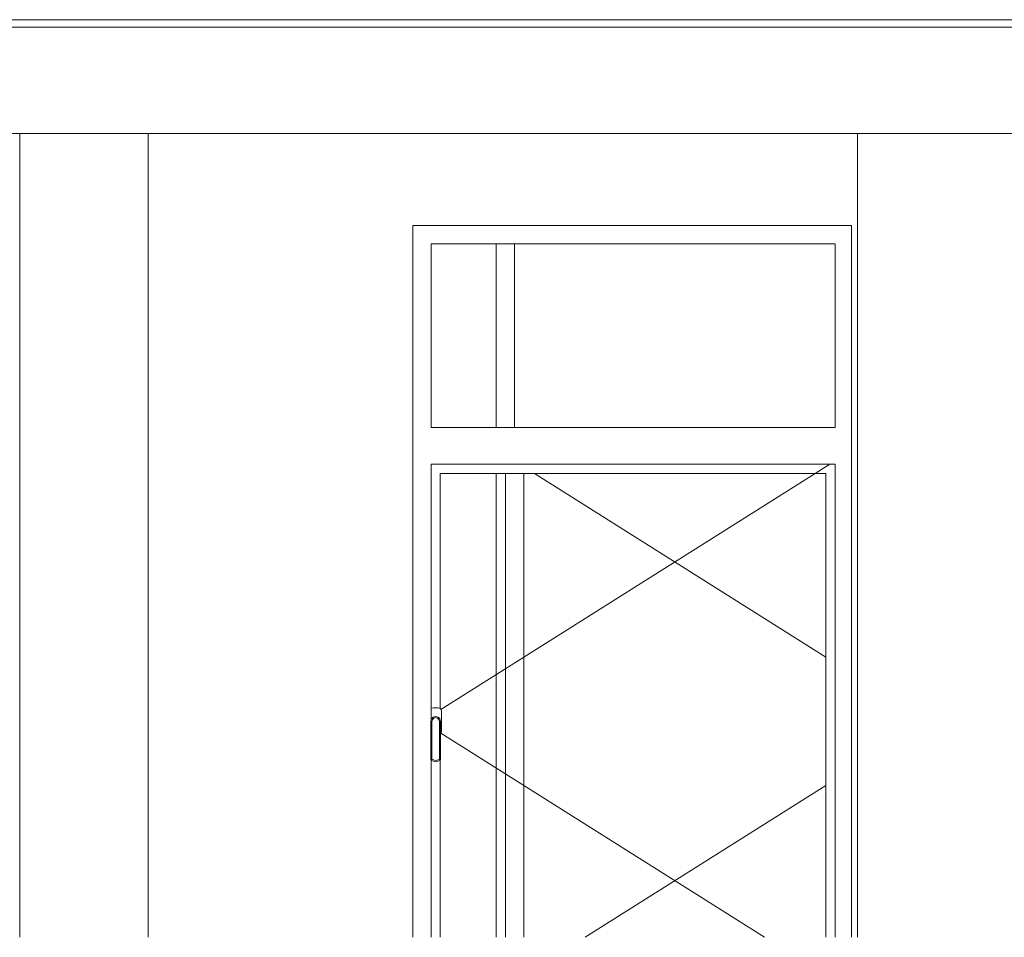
# Model space of a CAD drawing. Header units: millimetres. Extents: x -30280 to 309309, y -17460 to 4378.
# Tile 407 of 656: x 143488 to 146168, y -17460 to -14962. Entities that reach past the tile are written whole.
import ezdxf

# ---------------------------------------------------------------- set-up
doc = ezdxf.new("R2010")
doc.units = ezdxf.units.MM
doc.header["$MEASUREMENT"] = 0
doc.linetypes.add('Wipeout_Contour', pattern=[1000, 0, -1000])
doc.layers.add('P1_PLANTA PRIMERA_4_09_EI_Mobiliari general', color=7, linetype='Continuous')
doc.layers.add('P1_PLANTA PRIMERA_4_12_FAÇ_Façana', color=7, linetype='Continuous')
for name, color, linetype, lineweight in [('P1_PLANTA PRIMERA_4_09_EI_Mobiliari general_Pluma_Nº__88', 7, 'Continuous', 5), ('P1_PLANTA PRIMERA_4_10_ESTR_Fotjats_Pluma_Nº__1', 7, 'Continuous', 5), ('P1_PLANTA PRIMERA_4_12_FAÇ_Façana_Pluma_Nº__47', 7, 'Continuous', 20)]:
    doc.layers.add(name, color=color, linetype=linetype, lineweight=lineweight)
doc.layers.add('P1_PLANTA PRIMERA_4_12_FAÇ_Façana_Pluma_Nº__3', color=7, linetype='Continuous', lineweight=5, true_color=0xa4a4a4)

msp = doc.modelspace()

# ---------------------------------------------------------------- linework, layer by layer
at = {"layer": 'P1_PLANTA PRIMERA_4_10_ESTR_Fotjats_Pluma_Nº__1', "color": 7, "linetype": 'Continuous', "lineweight": 5}
for p, q in [((164562, -14962.1), (140173.7, -14962.1)), ((164562, -14982.1), (140173.7, -14982.1))]:
    msp.add_line(p, q, dxfattribs=at)

# ---------------------------------------------------------------- wipeouts: each hides what was drawn before it
at = {"color": 254, "linetype": 'Wipeout_Contour', "lineweight": 0, "ltscale": 578383.208279}
msp.add_wipeout([(143837.5, -15272.1), (143487.5, -15272.1), (143487.5, -17460), (143837.5, -17460)], dxfattribs=at).dxf.layer = 'P1_PLANTA PRIMERA_4_09_EI_Mobiliari general'
at = {"color": 254, "linetype": 'Wipeout_Contour', "lineweight": 0, "ltscale": 587547.904504}
msp.add_wipeout([(146168.3, -15272.1), (145768.3, -15272.1), (145768.3, -17460), (146168.3, -17460)], dxfattribs=at).dxf.layer = 'P1_PLANTA PRIMERA_4_09_EI_Mobiliari general'

# ---------------------------------------------------------------- next in the draw order: wipeouts: each hides what was drawn before it
at = {"color": 254, "linetype": 'Wipeout_Contour', "lineweight": 0, "ltscale": 576605.014875}
msp.add_wipeout([(142942.6, -15272.1), (142942.6, -17460), (143487.5, -17460), (143487.5, -15272.1)], dxfattribs=at).dxf.layer = 'P1_PLANTA PRIMERA_4_12_FAÇ_Façana'
at = {"color": 254, "linetype": 'Wipeout_Contour', "lineweight": 0, "ltscale": 580509.67934}
msp.add_wipeout([(143837.5, -17460), (144557.6, -17460), (144557.6, -15272.1), (143837.5, -15272.1)], dxfattribs=at).dxf.layer = 'P1_PLANTA PRIMERA_4_12_FAÇ_Façana'
at = {"color": 254, "linetype": 'Wipeout_Contour', "lineweight": 0, "ltscale": 586721.671825}
msp.add_wipeout([(145752.6, -15272.1), (145752.6, -17460), (145768.3, -17460), (145768.3, -15272.1)], dxfattribs=at).dxf.layer = 'P1_PLANTA PRIMERA_4_12_FAÇ_Façana'

# ---------------------------------------------------------------- next in the draw order: linework, layer by layer
at = {"layer": 'P1_PLANTA PRIMERA_4_09_EI_Mobiliari general_Pluma_Nº__88', "color": 7, "linetype": 'Continuous', "lineweight": 5}
msp.add_line((145768.3, -17460), (145768.3, -15272.1), dxfattribs=at)
at = {"layer": 'P1_PLANTA PRIMERA_4_12_FAÇ_Façana_Pluma_Nº__47', "color": 7, "linetype": 'Continuous', "lineweight": 20}
for p, q in [((143487.5, -17460), (143487.5, -15272.1)), ((143837.5, -15272.1), (143837.5, -17460))]:
    msp.add_line(p, q, dxfattribs=at)

# ---------------------------------------------------------------- next in the draw order: wipeouts: each hides what was drawn before it
at = {"color": 254, "linetype": 'Wipeout_Contour', "lineweight": 0, "ltscale": 583878.034621}
msp.add_wipeout([(144557.6, -15272.1), (144557.6, -15522.1), (145752.6, -15522.1), (145752.6, -15272.1)], dxfattribs=at).dxf.layer = 'P1_PLANTA PRIMERA_4_12_FAÇ_Façana'
at = {"color": 254, "linetype": 'Wipeout_Contour', "lineweight": 0, "ltscale": 1455484.096210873}
msp.add_wipeout([(144557.6, -15572.1), (144557.6, -17460), (144607.6, -17460), (144607.6, -16977.6), (144606.6, -16976.1), (144606.6, -16872.1), (144607.6, -16868.3), (144607.6, -16172.1), (144607.6, -16072.1), (144607.6, -15572.1)], dxfattribs=at).dxf.layer = 'P1_PLANTA PRIMERA_4_12_FAÇ_Façana'
at = {"color": 254, "linetype": 'Wipeout_Contour', "lineweight": 0, "ltscale": 879858.77822}
msp.add_wipeout([(145752.6, -15572.1), (145707.6, -15572.1), (145707.6, -16072.1), (145707.6, -16172.1), (145707.6, -17460), (145752.6, -17460)], dxfattribs=at).dxf.layer = 'P1_PLANTA PRIMERA_4_12_FAÇ_Façana'

# ---------------------------------------------------------------- next in the draw order: linework, layer by layer
at = {"layer": 'P1_PLANTA PRIMERA_4_10_ESTR_Fotjats_Pluma_Nº__1', "color": 7, "linetype": 'Continuous', "lineweight": 5}
msp.add_line((164562, -15272.1), (140173.7, -15272.1), dxfattribs=at)

# ---------------------------------------------------------------- next in the draw order: wipeouts: each hides what was drawn before it
at = {"color": 254, "linetype": 'Wipeout_Contour', "lineweight": 0, "ltscale": 875922.532952}
msp.add_wipeout([(144557.6, -15572.1), (144607.6, -15572.1), (145707.6, -15572.1), (145752.6, -15572.1), (145752.6, -15522.1), (144557.6, -15522.1)], dxfattribs=at).dxf.layer = 'P1_PLANTA PRIMERA_4_12_FAÇ_Façana'
at = {"color": 254, "linetype": 'Wipeout_Contour', "lineweight": 0, "ltscale": 584200.805313}
msp.add_wipeout([(144607.6, -16172.1), (145707.6, -16172.1), (145707.6, -16072.1), (144607.6, -16072.1)], dxfattribs=at).dxf.layer = 'P1_PLANTA PRIMERA_4_12_FAÇ_Façana'
at = {"color": 254, "linetype": 'Wipeout_Contour', "lineweight": 0, "ltscale": 586660.519988}
msp.add_wipeout([(145707.6, -16197.1), (145682.6, -16197.1), (145682.6, -17460), (145707.6, -17460)], dxfattribs=at).dxf.layer = 'P1_PLANTA PRIMERA_4_12_FAÇ_Façana'
at = {"color": 254, "linetype": 'Wipeout_Contour', "lineweight": 0, "ltscale": 2475254.90580109}
msp.add_wipeout([(144607.6, -16868.3), (144608.4, -16865.3), (144613.4, -16860.4), (144620.1, -16858.6), (144626.9, -16860.4), (144631.8, -16865.3), (144633.6, -16872.1), (144633.6, -16905.2), (144634.8, -16904.1), (144636.1, -16899.1), (144636.1, -16845.1), (144634.8, -16840.1), (144631.1, -16836.4), (144626.1, -16835.1), (144614.1, -16835.1), (144609.1, -16836.4), (144607.6, -16837.9)], dxfattribs=at).dxf.layer = 'P1_PLANTA PRIMERA_4_12_FAÇ_Façana'
at = {"color": 254, "linetype": 'Wipeout_Contour', "lineweight": 0, "ltscale": 582432.536885}
msp.add_wipeout([(144608.6, -16979.1), (144620.1, -16982.1), (144620.1, -16979), (144610.5, -16976.4)], dxfattribs=at).dxf.layer = 'P1_PLANTA PRIMERA_4_12_FAÇ_Façana'

# ---------------------------------------------------------------- next in the draw order: linework, layer by layer
at = {"layer": 'P1_PLANTA PRIMERA_4_12_FAÇ_Façana_Pluma_Nº__47', "color": 7, "linetype": 'Continuous', "lineweight": 20}
for p, q in [((144557.6, -15522.1), (144557.6, -17460)), ((145752.6, -15522.1), (144557.6, -15522.1)), ((145752.6, -15522.1), (145752.6, -17460))]:
    msp.add_line(p, q, dxfattribs=at)

# ---------------------------------------------------------------- next in the draw order: wipeouts: each hides what was drawn before it
at = {"color": 254, "linetype": 'Wipeout_Contour', "lineweight": 0, "ltscale": 584070.369193}
msp.add_wipeout([(144607.6, -15572.1), (144607.6, -16072.1), (145707.6, -16072.1), (145707.6, -15572.1)], dxfattribs=at).dxf.layer = 'P1_PLANTA PRIMERA_4_12_FAÇ_Façana'
at = {"color": 254, "linetype": 'Wipeout_Contour', "lineweight": 0, "ltscale": 1164629.985388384}
msp.add_wipeout([(144607.6, -16197.1), (144607.6, -16837.9), (144609.1, -16836.4), (144614.1, -16835.1), (144626.1, -16835.1), (144631.1, -16836.4), (144632.6, -16837.9), (144632.6, -16197.1)], dxfattribs=at).dxf.layer = 'P1_PLANTA PRIMERA_4_12_FAÇ_Façana'
at = {"color": 254, "linetype": 'Wipeout_Contour', "lineweight": 0, "ltscale": 582474.845183}
msp.add_wipeout([(144620.1, -16982.1), (144631.6, -16979.1), (144629.8, -16976.4), (144620.1, -16979)], dxfattribs=at).dxf.layer = 'P1_PLANTA PRIMERA_4_12_FAÇ_Façana'

# ---------------------------------------------------------------- next in the draw order: linework, layer by layer
at = {"layer": 'P1_PLANTA PRIMERA_4_12_FAÇ_Façana_Pluma_Nº__3', "color": 253, "linetype": 'Continuous', "lineweight": 5, "true_color": 0xa4a4a4}
for p, q in [((144607.6, -16072.1), (144607.6, -15572.1)), ((144607.6, -15572.1), (145707.6, -15572.1)), ((144834.8, -15572.1), (144834.8, -16072.1)), ((145707.6, -15572.1), (145707.6, -16072.1)), ((145707.6, -16072.1), (144607.6, -16072.1)), ((144614.1, -16835.1), (144609.1, -16836.4)), ((144609.1, -16836.4), (144607.6, -16837.9))]:
    msp.add_line(p, q, dxfattribs=at)
at = {"layer": 'P1_PLANTA PRIMERA_4_12_FAÇ_Façana_Pluma_Nº__47', "color": 7, "linetype": 'Continuous', "lineweight": 20}
msp.add_line((144784.8, -16072.1), (144784.8, -15572.1), dxfattribs=at)

# ---------------------------------------------------------------- next in the draw order: wipeouts: each hides what was drawn before it
at = {"color": 254, "linetype": 'Wipeout_Contour', "lineweight": 0, "ltscale": 876345.513785}
msp.add_wipeout([(144607.6, -16197.1), (144632.6, -16197.1), (145682.6, -16197.1), (145707.6, -16197.1), (145707.6, -16172.1), (144607.6, -16172.1)], dxfattribs=at).dxf.layer = 'P1_PLANTA PRIMERA_4_12_FAÇ_Façana'
at = {"color": 254, "linetype": 'Wipeout_Contour', "lineweight": 0, "ltscale": 582407.384523}
msp.add_wipeout([(144606.6, -16976.1), (144608.6, -16979.1), (144610.5, -16976.4), (144609.6, -16975.1)], dxfattribs=at).dxf.layer = 'P1_PLANTA PRIMERA_4_12_FAÇ_Façana'
at = {"color": 254, "linetype": 'Wipeout_Contour', "lineweight": 0, "ltscale": 582497.628775}
msp.add_wipeout([(144631.6, -16979.1), (144633.6, -16976.1), (144630.6, -16975.1), (144629.8, -16976.4)], dxfattribs=at).dxf.layer = 'P1_PLANTA PRIMERA_4_12_FAÇ_Façana'

# ---------------------------------------------------------------- next in the draw order: linework, layer by layer
at = {"layer": 'P1_PLANTA PRIMERA_4_12_FAÇ_Façana_Pluma_Nº__3', "color": 253, "linetype": 'Continuous', "lineweight": 5, "true_color": 0xa4a4a4}
for p, q in [((144607.6, -16172.1), (145707.6, -16172.1)), ((145707.6, -16172.1), (145707.6, -17460))]:
    msp.add_line(p, q, dxfattribs=at)

# ---------------------------------------------------------------- next in the draw order: wipeouts: each hides what was drawn before it
at = {"color": 254, "linetype": 'Wipeout_Contour', "lineweight": 0, "ltscale": 582380.357385}
msp.add_wipeout([(144606.6, -16872.1), (144606.6, -16976.1), (144609.6, -16975.1), (144609.6, -16872.4)], dxfattribs=at).dxf.layer = 'P1_PLANTA PRIMERA_4_12_FAÇ_Façana'
at = {"color": 254, "linetype": 'Wipeout_Contour', "lineweight": 0, "ltscale": 582475.706724}
msp.add_wipeout([(144633.6, -16976.1), (144633.6, -16872.1), (144630.6, -16872.4), (144630.6, -16975.1)], dxfattribs=at).dxf.layer = 'P1_PLANTA PRIMERA_4_12_FAÇ_Façana'

# ---------------------------------------------------------------- next in the draw order: wipeouts: each hides what was drawn before it
at = {"color": 254, "linetype": 'Wipeout_Contour', "lineweight": 0, "ltscale": 582358.136511}
msp.add_wipeout([(144608.4, -16865.3), (144606.6, -16872.1), (144609.6, -16872.4), (144611.1, -16866.9)], dxfattribs=at).dxf.layer = 'P1_PLANTA PRIMERA_4_12_FAÇ_Façana'
at = {"color": 254, "linetype": 'Wipeout_Contour', "lineweight": 0, "ltscale": 582447.057484}
msp.add_wipeout([(144633.6, -16872.1), (144631.8, -16865.3), (144629.1, -16866.9), (144630.6, -16872.4)], dxfattribs=at).dxf.layer = 'P1_PLANTA PRIMERA_4_12_FAÇ_Façana'

# ---------------------------------------------------------------- next in the draw order: wipeouts: each hides what was drawn before it
at = {"color": 254, "linetype": 'Wipeout_Contour', "lineweight": 0, "ltscale": 582367.56135}
msp.add_wipeout([(144613.4, -16860.4), (144608.4, -16865.3), (144611.1, -16866.9), (144614.9, -16863)], dxfattribs=at).dxf.layer = 'P1_PLANTA PRIMERA_4_12_FAÇ_Façana'

# ---------------------------------------------------------------- next in the draw order: wipeouts: each hides what was drawn before it
at = {"color": 254, "linetype": 'Wipeout_Contour', "lineweight": 0, "ltscale": 582432.749811}
msp.add_wipeout([(144631.8, -16865.3), (144626.9, -16860.4), (144625.3, -16863), (144629.1, -16866.9)], dxfattribs=at).dxf.layer = 'P1_PLANTA PRIMERA_4_12_FAÇ_Façana'

# ---------------------------------------------------------------- next in the draw order: wipeouts: each hides what was drawn before it
at = {"color": 254, "linetype": 'Wipeout_Contour', "lineweight": 0, "ltscale": 582386.667118}
msp.add_wipeout([(144620.1, -16858.6), (144613.4, -16860.4), (144614.9, -16863), (144620.1, -16861.7)], dxfattribs=at).dxf.layer = 'P1_PLANTA PRIMERA_4_12_FAÇ_Façana'

# ---------------------------------------------------------------- next in the draw order: wipeouts: each hides what was drawn before it
at = {"color": 254, "linetype": 'Wipeout_Contour', "lineweight": 0, "ltscale": 582410.857548}
msp.add_wipeout([(144626.9, -16860.4), (144620.1, -16858.6), (144620.1, -16861.7), (144625.3, -16863)], dxfattribs=at).dxf.layer = 'P1_PLANTA PRIMERA_4_12_FAÇ_Façana'

# ---------------------------------------------------------------- next in the draw order: wipeouts: each hides what was drawn before it
at = {"color": 254, "linetype": 'Wipeout_Contour', "lineweight": 0, "ltscale": 1747267.910899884}
msp.add_wipeout([(144610.5, -16976.4), (144620.1, -16979), (144629.8, -16976.4), (144630.6, -16975.1), (144630.6, -16872.4), (144629.1, -16866.9), (144625.3, -16863), (144620.1, -16861.7), (144614.9, -16863), (144611.1, -16866.9), (144609.6, -16872.4), (144609.6, -16975.1)], dxfattribs=at).dxf.layer = 'P1_PLANTA PRIMERA_4_12_FAÇ_Façana'

# ---------------------------------------------------------------- next in the draw order: linework, layer by layer
at = {"layer": 'P1_PLANTA PRIMERA_4_12_FAÇ_Façana_Pluma_Nº__3', "color": 253, "linetype": 'Continuous', "lineweight": 5, "true_color": 0xa4a4a4}
for p, q in [((144607.6, -16868.3), (144607.6, -16172.1)), ((144608.4, -16865.3), (144613.4, -16860.4)), ((144606.6, -16872.1), (144608.4, -16865.3)), ((144609.6, -16872.4), (144611.1, -16866.9)), ((144611.1, -16866.9), (144614.9, -16863))]:
    msp.add_line(p, q, dxfattribs=at)

# ---------------------------------------------------------------- next in the draw order: wipeouts: each hides what was drawn before it
at = {"color": 254, "linetype": 'Wipeout_Contour', "lineweight": 0, "ltscale": 1019407.466887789}
msp.add_wipeout([(144607.6, -16977.6), (144607.6, -17460), (144632.6, -17460), (144632.6, -16977.6), (144631.6, -16979.1), (144620.1, -16982.1), (144608.6, -16979.1)], dxfattribs=at).dxf.layer = 'P1_PLANTA PRIMERA_4_12_FAÇ_Façana'

# ---------------------------------------------------------------- next in the draw order: linework, layer by layer
at = {"layer": 'P1_PLANTA PRIMERA_4_12_FAÇ_Façana_Pluma_Nº__3', "color": 253, "linetype": 'Continuous', "lineweight": 5, "true_color": 0xa4a4a4}
for p, q in [((144606.6, -16976.1), (144606.6, -16872.1)), ((144609.6, -16975.1), (144609.6, -16872.4)), ((144608.6, -16979.1), (144606.6, -16976.1)), ((144607.6, -17460), (144607.6, -16977.6)), ((144610.5, -16976.4), (144609.6, -16975.1))]:
    msp.add_line(p, q, dxfattribs=at)

# ---------------------------------------------------------------- next in the draw order: wipeouts: each hides what was drawn before it
at = {"color": 254, "linetype": 'Wipeout_Contour', "lineweight": 0, "ltscale": 1749473.499536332}
msp.add_wipeout([(144632.6, -16197.1), (144632.6, -16837.9), (144634.8, -16840.1), (144636.1, -16845.1), (144636.1, -16899.1), (144634.8, -16904.1), (144633.6, -16905.2), (144633.6, -16976.1), (144632.6, -16977.6), (144632.6, -17460), (145682.6, -17460), (145682.6, -16197.1)], dxfattribs=at).dxf.layer = 'P1_PLANTA PRIMERA_4_12_FAÇ_Façana'

# ---------------------------------------------------------------- next in the draw order: linework, layer by layer
at = {"layer": 'P1_PLANTA PRIMERA_4_12_FAÇ_Façana_Pluma_Nº__3', "color": 253, "linetype": 'Continuous', "lineweight": 5, "true_color": 0xa4a4a4}
for p, q in [((145693, -16172.1), (145653.3, -16197.1)), ((144632.6, -16837.9), (144632.6, -16197.1)), ((144632.6, -16197.1), (145682.6, -16197.1)), ((145653.3, -16197.1), (144634.2, -16839.5)), ((144809.8, -17460), (144809.8, -16197.1)), ((144859.8, -16197.1), (144859.8, -17460)), ((144889.1, -16197.1), (145682.6, -16697.3)), ((145682.6, -16197.1), (145682.6, -17460)), ((144626.1, -16835.1), (144614.1, -16835.1)), ((144631.1, -16836.4), (144626.1, -16835.1)), ((144613.4, -16860.4), (144620.1, -16858.6)), ((144614.9, -16863), (144620.1, -16861.7)), ((144620.1, -16858.6), (144626.9, -16860.4)), ((144620.1, -16861.7), (144625.3, -16863)), ((144626.9, -16860.4), (144631.8, -16865.3)), ((144634.8, -16840.1), (144631.1, -16836.4)), ((144636.1, -16845.1), (144634.8, -16840.1)), ((144636.1, -16899.1), (144636.1, -16845.1)), ((144625.3, -16863), (144629.1, -16866.9)), ((144629.1, -16866.9), (144630.6, -16872.4)), ((144630.6, -16872.4), (144630.6, -16975.1)), ((144631.8, -16865.3), (144633.6, -16872.1)), ((144633.6, -16872.1), (144633.6, -16976.1)), ((144633.6, -16905.2), (144634.8, -16904.1)), ((145515.2, -17460), (144634.2, -16904.6)), ((144634.8, -16904.1), (144636.1, -16899.1)), ((144620.1, -16982.1), (144608.6, -16979.1)), ((144620.1, -16979), (144610.5, -16976.4)), ((144629.8, -16976.4), (144620.1, -16979)), ((144631.6, -16979.1), (144620.1, -16982.1)), ((144630.6, -16975.1), (144629.8, -16976.4)), ((144633.6, -16976.1), (144631.6, -16979.1)), ((144632.6, -17460), (144632.6, -16977.6)), ((145027.2, -17460), (145682.6, -17046.8))]:
    msp.add_line(p, q, dxfattribs=at)
at = {"layer": 'P1_PLANTA PRIMERA_4_12_FAÇ_Façana_Pluma_Nº__47', "color": 7, "linetype": 'Continuous', "lineweight": 20}
msp.add_line((144784.8, -17460), (144784.8, -16197.1), dxfattribs=at)

doc.saveas('drawing.dxf')
